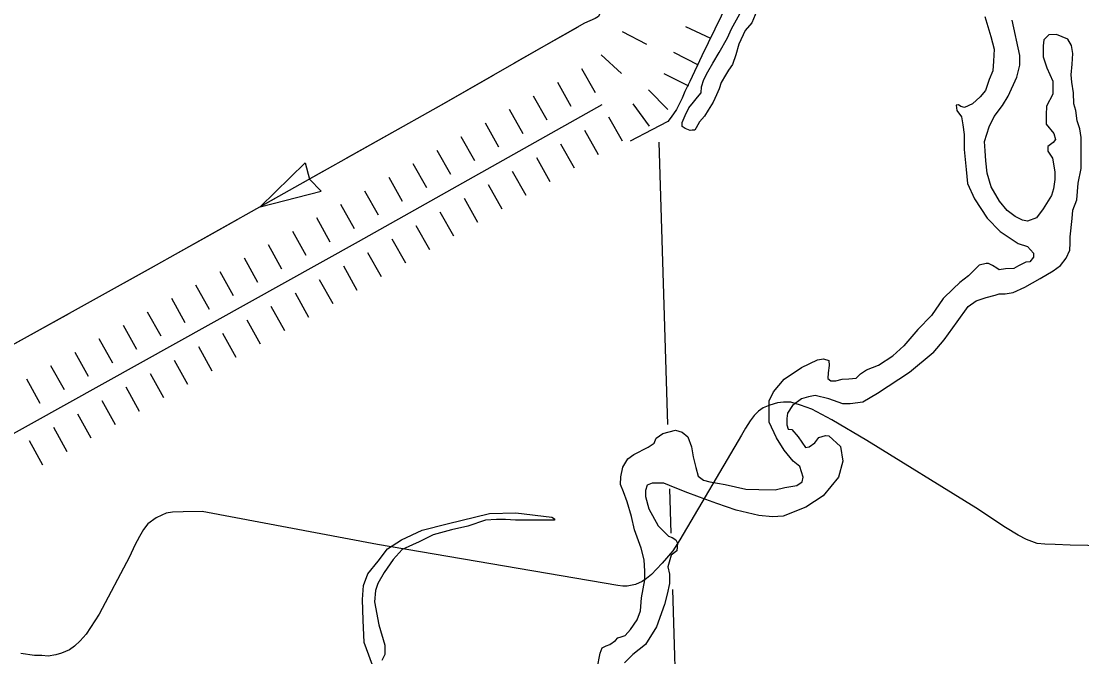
# Model space of a CAD drawing. Extents: x 1164457 to 1439835, y 1590918 to 1773502.
# Drawn here: x 1300519 to 1306270, y 1619032 to 1622480 of the extents above; entities that cross this region are included whole.
import ezdxf

# ---------------------------------------------------------------- set-up
doc = ezdxf.new("R2010")
doc.units = 0
for name, color, linetype in [('Level 29', 7, 'Continuous'), ('Level 35', 7, 'Continuous'), ('Level 43', 7, 'Continuous'), ('Level 5', 7, 'Continuous')]:
    doc.layers.add(name, color=color, linetype=linetype)

msp = doc.modelspace()

# ---------------------------------------------------------------- linework, layer by layer
at = {"layer": 'Level 29'}
for p, q in [((1303776.8, 1622423.4), (1303910.3, 1622355)), ((1304120.9, 1622450.5), (1304257, 1622387.5)), ((1303663.4, 1622297.7), (1303773.4, 1622195.7)), ((1304056.4, 1622311.8), (1304189.9, 1622243.4)), ((1303556.9, 1622222.9), (1303630.5, 1622092.3)), ((1304002.6, 1622195.4), (1304137.6, 1622130)), ((1303426.2, 1622149.3), (1303499.8, 1622018.6)), ((1303295.5, 1622075.6), (1303369.2, 1621945)), ((1303920.7, 1622108.2), (1304025.7, 1622001.1)), ((1303835.1, 1622031.2), (1303924.8, 1621911)), ((1303164.9, 1622002), (1303238.5, 1621871.3)), ((1303164.9, 1622002), (1303238.5, 1621871.3)), ((1303704.2, 1621961.6), (1303777.8, 1621830.9)), ((1303034.2, 1621928.4), (1303107.8, 1621797.7)), ((1302903.5, 1621854.7), (1302977.1, 1621724)), ((1303573.5, 1621887.9), (1303647.1, 1621757.3)), ((1302772.8, 1621781.1), (1302846.5, 1621650.4)), ((1302772.8, 1621781.1), (1302846.5, 1621650.4)), ((1303442.8, 1621814.3), (1303516.5, 1621683.6)), ((1303312.1, 1621740.6), (1303385.8, 1621610)), ((1303312.1, 1621740.6), (1303385.8, 1621610)), ((1302642.1, 1621707.4), (1302715.8, 1621576.8)), ((1303181.5, 1621667), (1303255.1, 1621536.3)), ((1302511.5, 1621633.8), (1302585.1, 1621503.1)), ((1302380.8, 1621560.1), (1302454.4, 1621429.5)), ((1302380.8, 1621560.1), (1302454.4, 1621429.5)), ((1303050.8, 1621593.4), (1303124.4, 1621462.7)), ((1302920.1, 1621519.7), (1302993.7, 1621389)), ((1302920.1, 1621519.7), (1302993.7, 1621389)), ((1302250.1, 1621486.5), (1302323.7, 1621355.8)), ((1302789.4, 1621446.1), (1302863.1, 1621315.4)), ((1302120.2, 1621414.1), (1302193.1, 1621283)), ((1301989.1, 1621341.2), (1302062, 1621210.1)), ((1301989.1, 1621341.2), (1302062, 1621210.1)), ((1302658.7, 1621372.4), (1302732.4, 1621241.8)), ((1301858, 1621268.3), (1301930.9, 1621137.2)), ((1302528.1, 1621298.8), (1302601.7, 1621168.1)), ((1302528.1, 1621298.8), (1302601.7, 1621168.1)), ((1302397.4, 1621225.2), (1302471, 1621094.5)), ((1301726.9, 1621195.4), (1301799.8, 1621064.3)), ((1302266, 1621152), (1302338.9, 1621020.9)), ((1301595.8, 1621122.5), (1301668.7, 1620991.4)), ((1301595.8, 1621122.5), (1301668.7, 1620991.4)), ((1301464.7, 1621049.6), (1301537.6, 1620918.5)), ((1302134.9, 1621079), (1302207.8, 1620948)), ((1302134.9, 1621079), (1302207.8, 1620948)), ((1301333.6, 1620976.7), (1301406.5, 1620845.6)), ((1302003.8, 1621006.1), (1302076.7, 1620875.1)), ((1301872.7, 1620933.2), (1301945.6, 1620802.1)), ((1301202.5, 1620903.8), (1301275.4, 1620772.7)), ((1301202.5, 1620903.8), (1301275.4, 1620772.7)), ((1301741.6, 1620860.3), (1301814.5, 1620729.2)), ((1301741.6, 1620860.3), (1301814.5, 1620729.2)), ((1301071.4, 1620830.9), (1301144.4, 1620699.8)), ((1300940.4, 1620758), (1301013.3, 1620626.9)), ((1301610.5, 1620787.4), (1301683.4, 1620656.3)), ((1301479.4, 1620714.5), (1301552.4, 1620583.4)), ((1300809.3, 1620685.1), (1300882.2, 1620554)), ((1300809.3, 1620685.1), (1300882.2, 1620554)), ((1301348.4, 1620641.6), (1301421.3, 1620510.5)), ((1301348.4, 1620641.6), (1301421.3, 1620510.5)), ((1300678.2, 1620612.2), (1300751.1, 1620481.1)), ((1300547.1, 1620539.2), (1300620, 1620408.2)), ((1301217.3, 1620568.7), (1301290.2, 1620437.6)), ((1301086.2, 1620495.8), (1301159.1, 1620364.7)), ((1300955.1, 1620422.9), (1301028, 1620291.8)), ((1300955.1, 1620422.9), (1301028, 1620291.8)), ((1300824, 1620350), (1300896.9, 1620218.9)), ((1300692.9, 1620277.1), (1300765.8, 1620146)), ((1300561.8, 1620204.2), (1300634.7, 1620073.1)), ((1300561.8, 1620204.2), (1300634.7, 1620073.1))]:
    msp.add_line(p, q, dxfattribs=at)
for points in [[(1307563.7, 1630372.2), (1307293.1, 1629291.1), (1307139.8, 1628603.6), (1307104.1, 1628475.7), (1306941.9, 1627884.1), (1306897.3, 1627769.3), (1306838.5, 1627640.3), (1305677.9, 1625258.8), (1304525.1, 1622943.7), (1304209.8, 1622292.3), (1304144.9, 1622152.2), (1304117.6, 1622098.9), (1304102, 1622061.6), (1304072.2, 1622000.3), (1304042.4, 1621958.7), (1304025.5, 1621935.4), (1303938.7, 1621890.5), (1303820.6, 1621829.2)], [(1303667.3, 1622026.9), (1302346, 1621282.3), (1299181, 1619522), (1298807.6, 1619312.4), (1298750, 1619290.8), (1298711, 1619279.2), (1298646.2, 1619261.9), (1298592.8, 1619256.1), (1298364.4, 1619245.3), (1296842.8, 1619201.5), (1296102.6, 1619182.3), (1294933.6, 1619133.5), (1294820.7, 1619125.1), (1294684.3, 1619102.8)], [(1305695.5, 1619840.5), (1305104.9, 1620205.5), (1304913.7, 1620317.1), (1304806.2, 1620374.5), (1304744.9, 1620397.4), (1304691.5, 1620412.2), (1304653, 1620413.5), (1304620.1, 1620409.2), (1304579, 1620397), (1304542.8, 1620382.3), (1304516.8, 1620365.1), (1304493.1, 1620340.8), (1304471.4, 1620312.4), (1304446.9, 1620272.4), (1304424.3, 1620234.1), (1304090.5, 1619665.9), (1304052.2, 1619607.1), (1303995.1, 1619539.6), (1303963.7, 1619506.7), (1303936.4, 1619478.7), (1303910.1, 1619455.7), (1303885.8, 1619440.5), (1303849.3, 1619424.7), (1303805.5, 1619415.2), (1303780.6, 1619414.2), (1303753.2, 1619418.6), (1302450.3, 1619640.9), (1301500.3, 1619819.5), (1301397.5, 1619818.2), (1301338.8, 1619816), (1301304.3, 1619810.7), (1301281.8, 1619800.9), (1301250.5, 1619784.7), (1301204.7, 1619753.6), (1301181.7, 1619722.6), (1301160.1, 1619683.8), (1301134, 1619637.4), (1301106.4, 1619573.5), (1300941.1, 1619262.3), (1300871.8, 1619155.1), (1300838.8, 1619117.6), (1300808.4, 1619088.9), (1300780.4, 1619069.8), (1300736.6, 1619051.3), (1300706.3, 1619042.8), (1300664.7, 1619034.9), (1300630.9, 1619038.6), (1300590, 1619038.3), (1300516, 1619050.4)], [(1306591.9, 1619629.6), (1306206.2, 1619637.6), (1306125.4, 1619640), (1306070.3, 1619642), (1306028, 1619646.1), (1305970.4, 1619668.6), (1305924.6, 1619690.8), (1305856, 1619732.5), (1305695.5, 1619840.5)]]:
    msp.add_lwpolyline(points, dxfattribs=at)
at = {"layer": 'Level 35'}
for points in [[(1304369.9, 1622439.3), (1304415.9, 1622520.5), (1304448.4, 1622593.1), (1304465.2, 1622638.6), (1304497.7, 1622703.5), (1304515.8, 1622739.8), (1304534, 1622752.8), (1304554.8, 1622752.8), (1304576.8, 1622751.5), (1304604.1, 1622735.9), (1304604.1, 1622724.3), (1304593.7, 1622706.1), (1304578.1, 1622686.6), (1304557.4, 1622647.7), (1304539.2, 1622616.5), (1304517.1, 1622573.7), (1304499, 1622514), (1304480.8, 1622471.1), (1304443.8, 1622430.2)], [(1305744, 1622504.5), (1305777.2, 1622396.2), (1305794.6, 1622328.1), (1305791.1, 1622263.5), (1305787.6, 1622211.1), (1305768.4, 1622163.9), (1305747.5, 1622104.5), (1305719.5, 1622069.6), (1305677.6, 1622031.2), (1305634, 1622012), (1305614.8, 1622017.2), (1305600.8, 1622025.9), (1305588.6, 1622024.2), (1305592.1, 1621996.2), (1305618.3, 1621961.3), (1305625.2, 1621917.6), (1305632.2, 1621865.2), (1305632.2, 1621816.3), (1305632.2, 1621783.1), (1305642.7, 1621675.7), (1305649.7, 1621598.9), (1305688.1, 1621516.8), (1305756.2, 1621412), (1305827.8, 1621338.6), (1305925.6, 1621274), (1305976.2, 1621258.3), (1306007.6, 1621221.6), (1306007.6, 1621198.9), (1305988.4, 1621174.4), (1305965.7, 1621172.7), (1305927.3, 1621153.5), (1305901.1, 1621137.7), (1305855.7, 1621136), (1305822.5, 1621130.8), (1305808.6, 1621139.5), (1305785.9, 1621155.2), (1305764.9, 1621165.7), (1305751, 1621165.7), (1305714.3, 1621157), (1305654.9, 1621099.3), (1305607.8, 1621062.6), (1305572.9, 1621028.4), (1305518.7, 1620976), (1305454.1, 1620883.4), (1305380.8, 1620806.6), (1305305.7, 1620719.2), (1305244.6, 1620665.1)], [(1305464.2, 1620681.3), (1305523.5, 1620751.2), (1305593.4, 1620849), (1305654.5, 1620932.8), (1305696.4, 1620962.5), (1305750.7, 1620981.5), (1305799.5, 1620993.8), (1305822.1, 1621001), (1305855.3, 1621001), (1305897.2, 1621007.9), (1305961.8, 1621037.6), (1306043.9, 1621084.8), (1306115.2, 1621124.8), (1306153.6, 1621154.5), (1306185.3, 1621194.8), (1306204.5, 1621238.5), (1306206.2, 1621275.2), (1306206.2, 1621310.1), (1306216.9, 1621409.5), (1306222.1, 1621454.1), (1306243, 1621510.8), (1306249.9, 1621601.3), (1306267.4, 1621679.9), (1306267.4, 1621744.5), (1306267.4, 1621805.7), (1306267.4, 1621849.3), (1306258.6, 1621896.5), (1306244.7, 1621940.1), (1306237.7, 1621996), (1306227.2, 1622031), (1306225.5, 1622092), (1306216.7, 1622149.7), (1306213.2, 1622188.1), (1306218.5, 1622247), (1306222, 1622304.6), (1306215, 1622348.3), (1306194, 1622381.5), (1306162.6, 1622395.4), (1306132.9, 1622407.7), (1306091.1, 1622406.1), (1306064.8, 1622378), (1306059.6, 1622346.5), (1306061.3, 1622287.1), (1306080.5, 1622226), (1306112, 1622154.4), (1306112, 1622084.5), (1306078.8, 1622018.1), (1306077.2, 1621972.7), (1306077.2, 1621922.1), (1306118.9, 1621871.4), (1306127.7, 1621838.2), (1306115.4, 1621822.5), (1306085.8, 1621799.8), (1306085.8, 1621775.4), (1306110.2, 1621736.9), (1306124.2, 1621661.8), (1306124.2, 1621621.6), (1306117.2, 1621571), (1306105, 1621534.3), (1306059.6, 1621462.8), (1306024.7, 1621413.8), (1305975.8, 1621394.6), (1305947.8, 1621399.9), (1305909.4, 1621420.8), (1305865.8, 1621452.3), (1305823.9, 1621502.9), (1305778.5, 1621581.5), (1305757.3, 1621655), (1305750.3, 1621723.2), (1305745.4, 1621776.3), (1305741.8, 1621827.8), (1305768, 1621906.4), (1305794.2, 1621962.3), (1305839.6, 1622021.7), (1305871, 1622072.3), (1305918.1, 1622177.1), (1305933.9, 1622241.8), (1305933.9, 1622294.2), (1305891.8, 1622486.2)], [(1304443.8, 1622430.2), (1304410.1, 1622355.3), (1304394.5, 1622298.2), (1304375.1, 1622244.9), (1304354.3, 1622215.1), (1304337.4, 1622186.5), (1304314.1, 1622147.6), (1304303.7, 1622113.8), (1304289.4, 1622080.1), (1304271.3, 1622041.1), (1304244, 1621997), (1304223.3, 1621964.6), (1304197.3, 1621933.4), (1304179.1, 1621901), (1304171.3, 1621888), (1304157.1, 1621888), (1304145.4, 1621886.7), (1304119.4, 1621897.1), (1304102.6, 1621908.7), (1304102.6, 1621930.8), (1304119.4, 1621968.5), (1304138.9, 1622010), (1304163.6, 1622041.1), (1304185.6, 1622067.1), (1304206.4, 1622091.8), (1304207.7, 1622122.9), (1304220.7, 1622163.2), (1304241.4, 1622204.7), (1304270, 1622252.7), (1304303.7, 1622309.8), (1304349.1, 1622390.3), (1304369.9, 1622439.3)], [(1303642, 1618967.4), (1303657.5, 1619051.3), (1303668.5, 1619080), (1303690.6, 1619091.1), (1303710.5, 1619097.7), (1303741.4, 1619119.8), (1303754.6, 1619135.2), (1303772.3, 1619139.7), (1303794.4, 1619146.3), (1303823.1, 1619179.4), (1303858.4, 1619232.4), (1303876.1, 1619281), (1303882.7, 1619351.7), (1303900.4, 1619448.9), (1303900.4, 1619495.3), (1303896, 1619557.2), (1303880.5, 1619621.2), (1303845.2, 1619720.6), (1303827.5, 1619793.5), (1303805.4, 1619873.1), (1303785.6, 1619926.1), (1303767.9, 1619965.8), (1303770.1, 1620007.7), (1303781.1, 1620060.7), (1303807.6, 1620104.9), (1303840.8, 1620129.1), (1303918.1, 1620168.8), (1303951.2, 1620190.9), (1303962.2, 1620217.4), (1303997.6, 1620243.9), (1304066, 1620261.6), (1304103.6, 1620250.6), (1304134.5, 1620224.1), (1304154.3, 1620171), (1304163.2, 1620115.8), (1304176.4, 1620058.4), (1304189.7, 1620012), (1304218.4, 1619989.9), (1304253.7, 1619981.1), (1304335.4, 1619965.6), (1304448, 1619941.3), (1304518.7, 1619939.1), (1304607, 1619936.9), (1304660, 1619950.1), (1304724.1, 1619961.2), (1304752.8, 1619981.1), (1304759.4, 1620005.4), (1304741.7, 1620064.6), (1304704.2, 1620093.4), (1304655.6, 1620153), (1304613.7, 1620219.3), (1304573.9, 1620305.4), (1304573.9, 1620362.9), (1304573.9, 1620420.3), (1304598.2, 1620468.9), (1304655.6, 1620537.2), (1304750.6, 1620601.2), (1304836.7, 1620643.2), (1304869.8, 1620647.6), (1304898.5, 1620638.8), (1304900.7, 1620612.3), (1304894.1, 1620572.5), (1304891.9, 1620541.6), (1304909.6, 1620528.3), (1304936.1, 1620528.3), (1304971.4, 1620537.2), (1305006.7, 1620539.4), (1305046.5, 1620543.8), (1305070.8, 1620565.9), (1305101.7, 1620588), (1305167, 1620614), (1305244.6, 1620665.1)], [(1305464.2, 1620681.3), (1305334.9, 1620574.3), (1305162.6, 1620459.4), (1305083.1, 1620413), (1305014.7, 1620404.2), (1304974.9, 1620404.2), (1304897.6, 1620430.7), (1304824.8, 1620448.4), (1304787.2, 1620441.7), (1304749.7, 1620430.7), (1304701.1, 1620395.3), (1304674.6, 1620353.4), (1304670.2, 1620324.7), (1304670.2, 1620289.3), (1304676.8, 1620267.2), (1304696.7, 1620265), (1304732, 1620225.2), (1304771.8, 1620167.8), (1304791.6, 1620170), (1304822.6, 1620192.1), (1304844.6, 1620220.8), (1304880, 1620231.9), (1304897.6, 1620229.7), (1304961.7, 1620172.2), (1304974.9, 1620092.7), (1304950.6, 1620006.6), (1304866.7, 1619904.9), (1304774, 1619843.1), (1304650.3, 1619794.5), (1304592.9, 1619790.1), (1304517.8, 1619798.9), (1304396.4, 1619827.6), (1304290.4, 1619863), (1304230.7, 1619885.1), (1304134.2, 1619920.4), (1304065.8, 1619949.1), (1304004, 1619973.4), (1303973, 1619973.4), (1303939.9, 1619973.4), (1303913.4, 1619962.4), (1303904.6, 1619933.7), (1303904.6, 1619900.5), (1303922.2, 1619834.2), (1303973, 1619741.5), (1304028.2, 1619686.2), (1304048.1, 1619679.6), (1304068, 1619666.4), (1304076.8, 1619648.7), (1304074.6, 1619606.7), (1304043.7, 1619582.4), (1304026, 1619520.6), (1304034.9, 1619479.5), (1304034.9, 1619428.7), (1304021.8, 1619372), (1304006.4, 1619314.6), (1303964.2, 1619194.5), (1303903.9, 1619097.6), (1303835.4, 1619044.5), (1303789.9, 1618998.8)], [(1302436.7, 1618951.5), (1302377.8, 1619108.6), (1302373.4, 1619230.1), (1302368.9, 1619342.7), (1302375.6, 1619417.9), (1302397.6, 1619481.9), (1302455.1, 1619550.4), (1302505.8, 1619616.7), (1302580.9, 1619665.3), (1302693.5, 1619718.3), (1302828.3, 1619753.6), (1303057.9, 1619808.9), (1303201.4, 1619813.3), (1303395.8, 1619789), (1303411.2, 1619780.1), (1303411.2, 1619773.5), (1303391.4, 1619773.5), (1303342.8, 1619773.5), (1303254.4, 1619773.5), (1303199.2, 1619773.5), (1303144, 1619775.7), (1303095.5, 1619775.7), (1303035.8, 1619773.5), (1302940.9, 1619740.4), (1302852.5, 1619720.5), (1302753.2, 1619694), (1302677.1, 1619655.5), (1302585, 1619613.2), (1302536, 1619559.7), (1302487.4, 1619489), (1302452.8, 1619428.9), (1302439.6, 1619391.3), (1302435.2, 1619329.5), (1302457.3, 1619205.8), (1302490.4, 1619095.3), (1302490.4, 1619044.5), (1302474.9, 1619011.4)]]:
    msp.add_lwpolyline(points, dxfattribs=at)
at = {"layer": 'Level 43'}
for p, q in [((1301813.6, 1621472.1), (1302059, 1621712.1)), ((1302059, 1621712.1), (1302081.7, 1621623.6)), ((1302146.1, 1621557.2), (1302082.3, 1621622.5)), ((1301813.6, 1621472.1), (1302146.1, 1621557.2))]:
    msp.add_line(p, q, dxfattribs=at)
for points in [[(1307317, 1631764.1), (1306515.2, 1628406), (1306483.8, 1628291.8), (1306471.6, 1628246.4), (1306468.7, 1628237.9), (1306459.4, 1628221.5), (1306439.8, 1628182.6), (1304622.7, 1624474.5), (1304226.8, 1623677.4), (1303818.9, 1622842.8), (1303762.8, 1622735.4), (1303710.6, 1622627.4), (1303678.7, 1622571.7), (1303650, 1622504.6), (1303630.9, 1622495.3), (1303573.6, 1622469.2), (1303338, 1622335), (1302796.9, 1622025.2), (1301251.4, 1621155.9), (1298860.6, 1619828.9), (1298526, 1619647.2)], [(1303536.4, 1622448), (1303338, 1622335), (1303192.5, 1622251.7)], [(1303077.9, 1622186.1), (1302796.9, 1622025.2), (1302734, 1621989.8)], [(1302619, 1621925.1), (1302273.8, 1621731)], [(1302158.8, 1621666.3), (1301813.6, 1621472.1)], [(1301698.6, 1621407.4), (1301526, 1621310.4)], [(1301526, 1621310.4), (1301353.4, 1621213.3)], [(1301238.3, 1621148.6), (1300892.1, 1620956.5)], [(1300776.7, 1620892.4), (1300430.5, 1620700.2)]]:
    msp.add_lwpolyline(points, dxfattribs=at)
at = {"layer": 'Level 5'}
for points in [[(1303975.7, 1621824.5), (1304022.6, 1620291.6)], [(1304033.3, 1619943.5), (1304040.7, 1619701.9)], [(1304050.1, 1619396.4), (1304074, 1618615.2)]]:
    msp.add_lwpolyline(points, dxfattribs=at)

doc.saveas('drawing.dxf')
